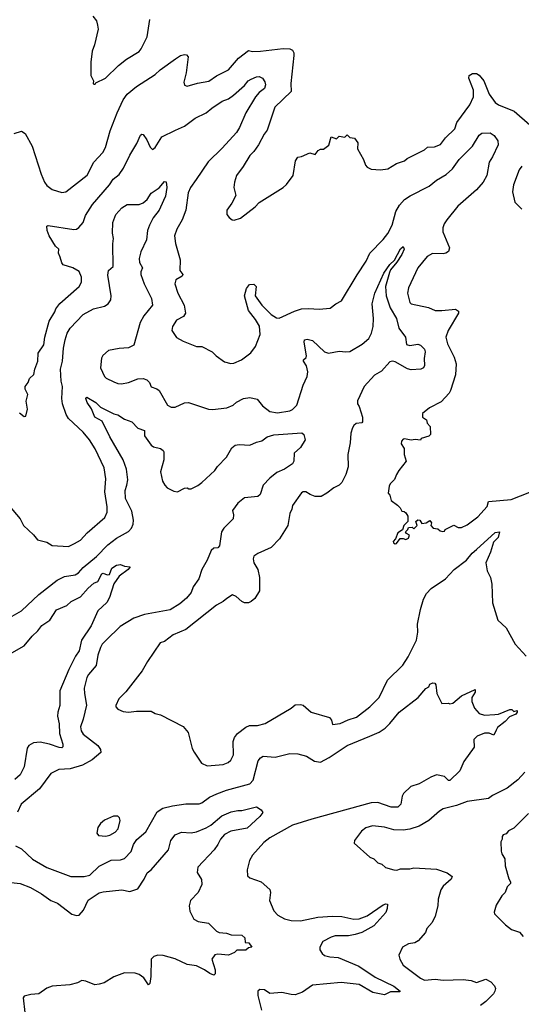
# Model space of a CAD drawing. Extents: x 1678431 to 1860718, y 384618 to 522882.
# Tile 420 of 473: x 1803590 to 1807350, y 480197 to 487573. Entities that reach past the tile are written whole.
import ezdxf

# ---------------------------------------------------------------- set-up
doc = ezdxf.new("R2010")
doc.units = 0

msp = doc.modelspace()

# ---------------------------------------------------------------- linework, layer by layer
at = {"layer": '0CON10XD'}
for points in [[(1804139.3, 487599.3), (1804166.7, 487565), (1804173.3, 487533.3), (1804178.3, 487501.7), (1804151.2, 487385), (1804133.6, 487336.4), (1804123.8, 487255), (1804123.8, 487155), (1804142.5, 487115), (1804140, 487095), (1804145, 487090), (1804155, 487090), (1804160, 487100), (1804233.8, 487135), (1804330.6, 487229.4), (1804391.7, 487278.3), (1804485, 487334), (1804502, 487355), (1804546.2, 487445), (1804566.2, 487575)], [(1803548.8, 486721.2), (1803605, 486738), (1803630.5, 486720.5), (1803684.3, 486625), (1803751.1, 486415), (1803775.8, 486355), (1803795, 486330.8), (1803835, 486300.8), (1803905, 486278.6), (1803935, 486282.5), (1804095, 486409.4), (1804145.4, 486504.6), (1804212.9, 486577.1), (1804234, 486616), (1804268.6, 486741.4), (1804321.8, 486875), (1804366.2, 486973.8), (1804395.7, 487015), (1804465, 487071.9), (1804606.9, 487163.1), (1804642.4, 487197.6), (1804759.1, 487280.9), (1804795, 487304), (1804825, 487313.3), (1804840.7, 487310.7), (1804853.9, 487293.9), (1804837.5, 487175), (1804821.2, 487105), (1804825, 487082.5), (1804845, 487076.2), (1804922.1, 487097.9), (1805006.9, 487113.1), (1805065, 487153.1), (1805155, 487197.8), (1805229.4, 487285), (1805305, 487341.8), (1805335, 487334.5), (1805395, 487337.3), (1805565, 487358.1), (1805614.3, 487354.3), (1805633.8, 487345), (1805644.2, 487325), (1805644.4, 487305), (1805621.5, 487095), (1805624.4, 487035.6), (1805503.3, 486916.7), (1805444.4, 486745), (1805421.9, 486715), (1805380, 486635), (1805344.6, 486585.4), (1805314.3, 486555), (1805265.4, 486474.6), (1805214.2, 486405), (1805199.2, 486355), (1805196.2, 486315), (1805210, 486255), (1805181.2, 486198.8), (1805143.8, 486146.2), (1805144.1, 486114.1), (1805160.5, 486090.5), (1805182.5, 486075), (1805198.3, 486071.7), (1805245, 486086.2), (1805355, 486172), (1805385.5, 486204.5), (1805564.4, 486315.6), (1805590.7, 486339.3), (1805639.2, 486405), (1805656.7, 486515), (1805675, 486542.5), (1805701.7, 486548.3), (1805765, 486576.7), (1805805, 486562.5), (1805827, 486593), (1805845, 486602.5), (1805867, 486603), (1805906.4, 486633.6), (1805923.6, 486696.4), (1805965, 486680), (1805985, 486700), (1806026.7, 486693.3), (1806045, 486710), (1806065, 486690), (1806100, 486685), (1806125, 486650), (1806122.5, 486605), (1806167, 486527), (1806183, 486483), (1806195, 486467.5), (1806225, 486452.5), (1806295, 486447.5), (1806350, 486455), (1806415, 486496.7), (1806473.6, 486516.4), (1806495, 486532.5), (1806625, 486597.5), (1806647, 486617), (1806699.3, 486620.7), (1806745, 486637.5), (1806783, 486687), (1806851.2, 486755), (1806867.9, 486802.1), (1806965.3, 486934.7), (1806991.5, 486995), (1806991.1, 487045), (1806956, 487135), (1806958.8, 487155), (1806985, 487169.2), (1807015, 487169.2), (1807035, 487158), (1807069.2, 487115), (1807110, 487015), (1807155, 486952.5), (1807178.8, 486935), (1807297.2, 486887.2), (1807414.6, 486784.6)], [(1804758.8, 486745), (1804825, 486775.7), (1804906, 486835), (1804988, 486875), (1805029.5, 486910.5), (1805108, 486962), (1805155, 486980.5), (1805192.5, 487007.5), (1805275, 487081.1), (1805303.3, 487115), (1805325, 487128.8), (1805365, 487146.2), (1805386.4, 487146.4), (1805410, 487135), (1805428.6, 487108.6), (1805432.5, 487085), (1805425, 487058), (1805385, 487026.5), (1805357.9, 486995), (1805285.3, 486874.7), (1805237.9, 486765), (1805215, 486729.2), (1805108.5, 486611.5), (1805001.9, 486508.1), (1804913.2, 486376.8), (1804871.1, 486315), (1804852.2, 486275), (1804835.7, 486145), (1804808.6, 486075), (1804768.8, 486005), (1804751.2, 485955), (1804757, 485897), (1804794.3, 485775), (1804790.6, 485695), (1804811.9, 485665), (1804807.3, 485652.7), (1804760.8, 485625), (1804754.2, 485595), (1804775.7, 485525), (1804823.8, 485435), (1804832.5, 485375), (1804819.3, 485350.7), (1804765, 485323.3), (1804736.2, 485275), (1804731.2, 485245), (1804765, 485193.3), (1804815, 485163.8), (1804915.8, 485125.8), (1804955, 485126), (1805034.1, 485084.1), (1805063.3, 485055), (1805125, 485011.2), (1805171.7, 484998.3), (1805195, 485000), (1805253.3, 485025), (1805321.7, 485078.3), (1805358.6, 485125), (1805391.9, 485215), (1805387.4, 485277.4), (1805358.2, 485328.2), (1805304.3, 485395), (1805276.2, 485505), (1805290.5, 485559.5), (1805311.7, 485588.3), (1805345, 485592.5), (1805362.5, 485575), (1805356.2, 485505), (1805404.3, 485434.3), (1805474.4, 485364.4), (1805515, 485338.8), (1805535, 485336.2), (1805650.6, 485389.4), (1805703.5, 485406.5), (1805755, 485410), (1805835.6, 485404.4), (1805918.3, 485411.7), (1805960, 485445), (1806003, 485467), (1806118.9, 485661.1), (1806186.5, 485765), (1806214.5, 485825), (1806315, 485926.7), (1806349.3, 485970.7), (1806382.9, 486032.9), (1806408.5, 486135), (1806436.8, 486183.2), (1806475.7, 486225), (1806516.7, 486253.3), (1806658.6, 486325), (1806715, 486372.2), (1806786.3, 486413.6), (1806834.2, 486455.8), (1806885, 486526.7), (1806983.6, 486626.4), (1807035, 486707.5), (1807055, 486723.1), (1807115.4, 486725.4), (1807145.8, 486705), (1807175, 486666.7), (1807175.5, 486634.5), (1807133.3, 486546.7), (1807110, 486505), (1807091.5, 486405), (1807064.3, 486355.7), (1807015, 486298.6), (1806875, 486175.8), (1806790.6, 486075), (1806772.2, 486045), (1806761.4, 486015), (1806761.4, 485985), (1806810.8, 485865), (1806803.2, 485836.8), (1806785, 485823.3), (1806765, 485818.5), (1806685, 485821.9), (1806645, 485799.2), (1806574.7, 485715.3), (1806504.5, 485565.5), (1806497.8, 485525), (1806514.5, 485455), (1806525, 485444.4), (1806655, 485417.1), (1806705, 485394.4), (1806755, 485393.5), (1806855.5, 485405.5), (1806878.8, 485388.8), (1806880, 485375), (1806800.6, 485245), (1806784.4, 485195), (1806795.7, 485145.7), (1806845.8, 485045), (1806860.8, 484995), (1806856.8, 484913.2), (1806818.8, 484795), (1806810, 484775), (1806749.3, 484710.7), (1806662.5, 484665), (1806608.3, 484621.7), (1806610, 484595), (1806640, 484575), (1806645, 484550), (1806667.5, 484525), (1806670, 484465), (1806657, 484453), (1806600, 484435), (1806595, 484422.5), (1806555, 484427.5), (1806525, 484423.3), (1806475, 484432.5), (1806465, 484430), (1806452.5, 484415), (1806450, 484395), (1806471.7, 484361.7), (1806473, 484317), (1806487.5, 484265), (1806432.5, 484195), (1806413.3, 484165), (1806400.7, 484129.3), (1806367.5, 484095), (1806360.7, 484079.3), (1806352.5, 484025), (1806365, 484010), (1806375, 483970), (1806422.5, 483935), (1806442.5, 483915), (1806455, 483890), (1806471.7, 483888.3), (1806485, 483880), (1806500, 483855), (1806500, 483815), (1806470, 483785), (1806459.3, 483750.7), (1806425, 483730), (1806407.5, 483685), (1806390, 483665), (1806392.5, 483655), (1806405, 483647.5), (1806415, 483650), (1806443, 483687), (1806465, 483687.5), (1806485, 483680), (1806505, 483690), (1806511.7, 483711.7), (1806490, 483725), (1806483, 483737), (1806500, 483755), (1806505, 483770), (1806531.7, 483771.7), (1806545, 483760), (1806570, 483785), (1806560, 483815), (1806575, 483827.5), (1806590, 483825), (1806605, 483800), (1806637, 483803), (1806665, 483822.5), (1806676.7, 483805), (1806673, 483783), (1806690, 483765), (1806725, 483760), (1806743, 483743), (1806758.3, 483738.3), (1806775, 483742.5), (1806780, 483755), (1806845, 483787.5), (1806877.7, 483767.7), (1806900.5, 483769.5), (1806945, 483790), (1807025, 483849.2), (1807093.1, 483925), (1807105, 483964), (1807275, 483979.6), (1807415, 484033.5)], [(1803588.3, 484628.3), (1803625, 484600), (1803636.7, 484603.3), (1803650, 484655), (1803638.1, 484715), (1803651.4, 484765), (1803632.5, 484805), (1803630.9, 484825), (1803653.1, 484855), (1803663.7, 484886.3), (1803697.5, 484915), (1803704.4, 484955), (1803726.5, 485015), (1803728.9, 485075), (1803772.2, 485137.8), (1803778.9, 485195), (1803811.5, 485315), (1803855, 485384), (1803862.3, 485407.7), (1803891.9, 485448.1), (1804036.7, 485575), (1804054.2, 485605.8), (1804054, 485645), (1804035, 485686.7), (1803987.5, 485715), (1803915.7, 485735.7), (1803905, 485752.5), (1803894.2, 485795), (1803882, 485825), (1803883.3, 485855), (1803857.6, 485877.6), (1803810.6, 485955), (1803795.8, 485995), (1803794.2, 486025.8), (1803805, 486031.2), (1803995, 486001.9), (1804015, 486004.4), (1804033.6, 486016.4), (1804066.2, 486053.8), (1804084.6, 486105.4), (1804135, 486187.5), (1804264.3, 486335), (1804291.9, 486378.1), (1804335, 486414.2), (1804368.8, 486461.2), (1804415, 486558), (1804469.4, 486645), (1804495, 486707.5), (1804505, 486716.7), (1804515, 486712.5), (1804543.2, 486673.2), (1804567.9, 486617.9), (1804585, 486600), (1804605, 486615.8), (1804655, 486695.6), (1804758.8, 486745)], [(1807354.3, 486475), (1807335, 486448), (1807290.8, 486335), (1807284.3, 486284.3), (1807302.5, 486205), (1807353.9, 486153.9)], [(1803510.7, 483930.7), (1803594.3, 483834.3), (1803618.8, 483785), (1803695, 483713.3), (1803725, 483676.7), (1803795, 483658), (1803835, 483633.8), (1803955, 483625.8), (1804001.3, 483648.7), (1804045, 483674.3), (1804095, 483729.4), (1804229.2, 483845), (1804245.7, 483885), (1804246.6, 483923.4), (1804228.1, 484035), (1804235.5, 484134.5), (1804223.1, 484215), (1804155, 484357.5), (1804113.1, 484425), (1804065, 484483.1), (1803955.6, 484585), (1803938.1, 484615), (1803910.6, 484695), (1803905.4, 484735), (1803910, 484825), (1803901.1, 484865), (1803896.1, 484955), (1803910.7, 485015), (1803918, 485112), (1803932, 485175), (1803946.2, 485223.8), (1803968.8, 485261.2), (1804065, 485365.5), (1804143.6, 485406.4), (1804225, 485426.9), (1804254.7, 485445.3), (1804274.5, 485475), (1804276.2, 485505), (1804251.7, 485658.3), (1804256.9, 485693.1), (1804292.2, 485725), (1804289.2, 485895), (1804294.2, 485935), (1804286.9, 485975), (1804288.6, 486055), (1804311.1, 486115), (1804356.3, 486163.7), (1804395, 486187.8), (1804485, 486188.5), (1804515, 486200.9), (1804545, 486226.9), (1804575.3, 486274.7), (1804635, 486312.5), (1804675, 486361.2), (1804687.7, 486357.7), (1804692.7, 486315), (1804682.2, 486252.2), (1804667.7, 486217.7), (1804635.4, 486145), (1804591.2, 486088.8), (1804562.1, 486035), (1804548.8, 485995), (1804541.1, 485925), (1804497.9, 485835), (1804486.2, 485785), (1804487.5, 485755), (1804512, 485715), (1804497.1, 485685), (1804498.6, 485665), (1804523.6, 485595), (1804577.5, 485485), (1804586.4, 485433.6), (1804520.4, 485355), (1804493.8, 485305), (1804445, 485134), (1804405, 485114.2), (1804335, 485111.1), (1804255, 485094), (1804212.6, 485057.4), (1804203.2, 485036.8), (1804195.8, 484965), (1804225, 484900), (1804237.7, 484887.7), (1804295, 484859.2), (1804325, 484848), (1804354.2, 484845.8)], [(1804354.2, 484845.8), (1804405, 484856), (1804476.8, 484883.2), (1804515, 484885.6), (1804543.3, 484875), (1804562.5, 484855), (1804575, 484823.8), (1804617.9, 484807.9), (1804636, 484795), (1804697.5, 484685), (1804725, 484669.2), (1804755, 484671.4), (1804825, 484701.9), (1804855, 484705.7), (1805005, 484656), (1805035, 484654), (1805143.9, 484666.1), (1805190, 484685), (1805215, 484708.6), (1805266.7, 484735), (1805315, 484741.9), (1805370.3, 484730.3), (1805410.3, 484680.3), (1805465, 484637.5), (1805521.7, 484628.3), (1805615, 484641.9), (1805636, 484654), (1805667.5, 484685), (1805715.4, 484834.6), (1805745, 484900), (1805749.6, 484935), (1805740, 484980), (1805717.8, 485015), (1805718.6, 485025), (1805737.3, 485042.7), (1805741.1, 485055), (1805722.1, 485157.9), (1805725, 485176), (1805745, 485180.6), (1805785, 485168.9), (1805874.2, 485085), (1805905, 485074.5), (1805985, 485090), (1806035, 485084.5), (1806065, 485088.2), (1806157.6, 485142.4), (1806206.3, 485183.7), (1806227.5, 485225), (1806238.9, 485275), (1806242.7, 485335), (1806232.1, 485445), (1806251.5, 485525), (1806320.3, 485675), (1806365, 485738.5), (1806399.5, 485770.5), (1806445, 485855.8), (1806465, 485873.3), (1806470.8, 485855), (1806454.2, 485815), (1806416.7, 485756.7), (1806370.4, 485699.6), (1806361.2, 485678.8), (1806332.9, 485575), (1806336.2, 485505), (1806367.9, 485415), (1806414.6, 485335), (1806432.6, 485262.6), (1806482, 485195), (1806489.7, 485139.7), (1806515, 485132.9), (1806575, 485142.9), (1806595, 485134.3), (1806624.5, 485105), (1806628.9, 485085), (1806621.2, 485035), (1806625, 484983.3), (1806615.9, 484964.1), (1806596.2, 484955), (1806525, 484949.7), (1806496.9, 484956.9), (1806405, 485009.5), (1806385, 485014.4), (1806365, 485010), (1806300.9, 484939.1), (1806250.7, 484909.3), (1806171.5, 484825), (1806123.3, 484716.7), (1806123.3, 484695), (1806134.7, 484675), (1806158.5, 484595), (1806159.1, 484560.9), (1806155, 484554.2), (1806113, 484547), (1806095, 484534.2), (1806084.4, 484515), (1806072.9, 484475), (1806067.3, 484402.7), (1806049.2, 484315), (1806052.7, 484222.7), (1806034, 484166), (1806003.7, 484106.3), (1805985, 484085.8), (1805945, 484066.2), (1805893.3, 484025), (1805849.7, 484000.3), (1805805, 484000.8), (1805767.5, 484015), (1805735, 484036.2), (1805715, 484036.2), (1805702.3, 484027.7), (1805635.7, 483934.3), (1805630.8, 483905), (1805616, 483875), (1805600, 483785), (1805537.5, 483685), (1805475, 483619.4), (1805375, 483574.2), (1805345.8, 483554.2), (1805340, 483535), (1805346.1, 483503.9), (1805374.2, 483455), (1805386.7, 483395), (1805387.1, 483295), (1805353.4, 483236.6), (1805325.4, 483214.6), (1805305, 483204.2), (1805274.3, 483204.3), (1805254.4, 483214.4), (1805212.3, 483252.3), (1805185, 483263.3), (1805142, 483238), (1805115, 483213.3), (1805065, 483186.2), (1804836.2, 483003.8), (1804741.2, 482965), (1804675, 482915.8), (1804643.8, 482905), (1804547.5, 482765), (1804509.2, 482695), (1804385, 482538.8), (1804333.8, 482485), (1804310, 482435), (1804310, 482425), (1804325, 482406.7), (1804365, 482390), (1804405, 482386), (1804465, 482394), (1804545, 482392.5), (1804575, 482392), (1804605, 482376.2), (1804645, 482366), (1804815, 482278), (1804853.6, 482233.6), (1804884.2, 482114.2), (1804898.8, 482085), (1804953.4, 482003.4), (1804995, 481982.9), (1805115, 481994.4), (1805152.4, 482007.6), (1805172, 482025), (1805192.5, 482065), (1805189.2, 482165), (1805199.2, 482195), (1805222, 482225), (1805285, 482273.3), (1805313.6, 482286.4), (1805373.9, 482286.1), (1805430.3, 482299.7), (1805625, 482416.2), (1805655, 482441.2), (1805695, 482443.3), (1805715, 482436.7), (1805775, 482386), (1805912.5, 482345), (1805926.2, 482325), (1805935, 482292.5), (1805991.2, 482301.2), (1806051.7, 482328.3), (1806115, 482346.9), (1806215, 482425.8), (1806284, 482495), (1806346, 482625), (1806461.4, 482738.6), (1806501.1, 482798.9), (1806564.2, 482925), (1806575.6, 482985), (1806571.9, 483045), (1806594.6, 483155), (1806617.3, 483232.7), (1806639.1, 483275), (1806675, 483311.5), (1806781.4, 483385), (1806847.5, 483455), (1806938.6, 483525), (1806982.3, 483577.7), (1807015, 483602.9), (1807155, 483732.5), (1807185.9, 483735.9), (1807175.7, 483695), (1807140.9, 483659.1), (1807118.1, 483585), (1807084.4, 483505), (1807094.4, 483444.4), (1807118, 483395), (1807128.8, 483345), (1807133.8, 483205), (1807173.9, 483073.9), (1807236.2, 483016.2), (1807304.4, 482894.4), (1807385.9, 482805.9)], [(1803535, 483104.4), (1803605, 483144.3), (1803735, 483266.5), (1803872, 483375), (1803925, 483401.1), (1804005, 483415.5), (1804031.1, 483428.9), (1804065, 483468.1), (1804165, 483550.5), (1804250.6, 483639.4), (1804315, 483689.2), (1804405, 483739.5), (1804428.2, 483765), (1804440.4, 483795), (1804443.1, 483825), (1804430.8, 483890.8), (1804383.4, 483985), (1804382.1, 484045), (1804393.7, 484086.3), (1804401.1, 484125), (1804391.5, 484205), (1804366.7, 484276.7), (1804265, 484448.6), (1804208.1, 484565), (1804152.9, 484595), (1804128.5, 484658.5), (1804095.8, 484705), (1804086.7, 484735), (1804094, 484746), (1804162, 484705), (1804195, 484670), (1804295, 484620), (1804325, 484613.8), (1804375, 484580), (1804430, 484560), (1804475, 484514.2), (1804525, 484496.7), (1804526.2, 484455), (1804575, 484386.7), (1804594.2, 484374.2), (1804645, 484360.8), (1804666.4, 484346.4), (1804671.4, 484335), (1804671.4, 484275), (1804645.8, 484185), (1804661.4, 484115), (1804677.1, 484085), (1804696, 484065), (1804745, 484042), (1804773.6, 484036.4), (1804825, 484063.1), (1804845, 484065.6), (1804857.7, 484057.7), (1804875, 484058), (1804925, 484084.2), (1804956, 484105), (1805051.9, 484195), (1805074.1, 484225.9), (1805141.1, 484295), (1805181.1, 484365), (1805205, 484385.6), (1805235, 484391.4), (1805314.2, 484385.8), (1805365, 484409.2), (1805405, 484418.9), (1805445, 484448.8), (1805495, 484463.8), (1805705, 484477.1), (1805720, 484465), (1805728.8, 484425), (1805695, 484368.8), (1805647.5, 484325), (1805646, 484266), (1805635, 484246.7), (1805574, 484205), (1805518.3, 484181.7), (1805465, 484138.9), (1805414.5, 484085), (1805393.7, 484016.3), (1805375, 484000), (1805275, 483990.6), (1805225, 483951.2), (1805186.2, 483895), (1805193.2, 483863.2), (1805189.4, 483835), (1805120.9, 483765), (1805103.1, 483736.9), (1805088.3, 483631.7), (1805075, 483617.1), (1805045, 483612.9), (1805025, 483596), (1804995.7, 483525), (1804956.7, 483455), (1804931.9, 483385), (1804890, 483325), (1804875, 483281.2), (1804840, 483240), (1804791.7, 483198.2), (1804718.3, 483151.7), (1804525, 483116.9), (1804445, 483090.5), (1804342.7, 483027.3), (1804239.4, 482925), (1804207.8, 482895), (1804195, 482868.8), (1804176.5, 482813.5), (1804163.6, 482735), (1804105, 482667.8), (1804092.5, 482645), (1804074.6, 482565), (1804075.4, 482525), (1804091.9, 482438.1), (1804067.1, 482332.9), (1804045.5, 482275), (1804050.5, 482245), (1804065, 482221.4), (1804175.4, 482135.4), (1804196, 482105), (1804197.9, 482082.1), (1804132.4, 482027.6), (1804061.6, 481988.4), (1803968.3, 481961.7), (1803882.9, 481957.1), (1803825, 481926.7), (1803739.8, 481810.2), (1803601.9, 481695), (1803573.9, 481636.1)], [(1803530.7, 482830.7), (1803625, 482882.5), (1803684.3, 482955), (1803726, 482994), (1803755.7, 483035), (1803815.7, 483075), (1803865, 483151.9), (1803943.8, 483185), (1803975, 483215.6), (1804045, 483248.6), (1804102.9, 483315), (1804145, 483350.8), (1804175.7, 483364.3), (1804205, 483422.5), (1804215, 483426.7), (1804245, 483413.8), (1804263.6, 483416.4), (1804282, 483465), (1804315, 483486.7), (1804345, 483492.5), (1804375, 483480), (1804417.5, 483475), (1804402.5, 483455), (1804336.8, 483403.2), (1804295, 483346.7), (1804262.9, 483245), (1804244, 483206), (1804176.6, 483143.4), (1804125, 483031.2), (1804054.7, 482925.3), (1804036, 482844), (1804009.4, 482805), (1803957.9, 482705), (1803890.5, 482545), (1803890.4, 482435), (1803875.5, 482385), (1803874.5, 482355), (1803887.3, 482297.3), (1803887.9, 482225), (1803913.1, 482145), (1803914, 482125), (1803905, 482119.4), (1803885, 482120.9), (1803815, 482146.1), (1803745, 482161.3), (1803695, 482155.3), (1803660, 482135), (1803645.4, 482114.6), (1803624.6, 481975), (1803594, 481916), (1803555, 481880.5)], [(1803560, 481385), (1803605, 481362.5), (1803687.5, 481285), (1803795, 481221.8), (1803973.4, 481153.4), (1804074.3, 481154.3), (1804115.3, 481164.7), (1804185, 481231.5), (1804275, 481275.5), (1804345, 481278.1), (1804375, 481290), (1804425, 481340.8), (1804444.4, 481395), (1804468.3, 481431.7), (1804535, 481488.8), (1804621.4, 481638.6), (1804663.8, 481665), (1804735, 481682.7), (1804835, 481699.5), (1804935, 481698.1), (1804955, 481705.7), (1805012.1, 481747.9), (1805066.7, 481773.3), (1805139.5, 481800.5), (1805315, 481847.8), (1805339.1, 481875), (1805378.4, 482021.6), (1805396, 482044), (1805415, 482055.5), (1805505, 482048.9), (1805615, 482075.5), (1805675, 482072.9), (1805738.8, 482055), (1805799.1, 482019.1), (1805845, 482011.9), (1805910.8, 482045), (1806044.7, 482135.3), (1806215.3, 482204.7), (1806284.1, 482235.9), (1806329.4, 482265), (1806365, 482300), (1806433.8, 482386.2), (1806576.2, 482495), (1806635, 482563.3), (1806656, 482574), (1806665, 482596), (1806686.2, 482606.2), (1806703, 482603), (1806710, 482590), (1806715.8, 482525), (1806755, 482450), (1806805, 482452.5), (1806815, 482447.5), (1806837.7, 482452.3), (1806902.2, 482507.8), (1807005, 482555.8), (1807004, 482535), (1806980, 482495), (1806979.2, 482465), (1806999.2, 482415), (1807035, 482376), (1807075, 482364.2), (1807152.7, 482367.3), (1807178.8, 482371.2), (1807265, 482406.2), (1807280, 482405), (1807295, 482390), (1807318.3, 482398.3), (1807320, 482385), (1807309.3, 482370.7), (1807260.7, 482349.3), (1807228.8, 482315), (1807170.3, 482269.7), (1807160.5, 482249.5), (1807145, 482212.5), (1807108.3, 482228.3), (1807075, 482228.8), (1807020, 482205), (1806995, 482180), (1806997, 482123), (1806919.2, 482015), (1806888.8, 481945), (1806815, 481873.3), (1806805, 481873.8), (1806775, 481904), (1806715, 481915.7), (1806671.7, 481898.3), (1806585, 481849.6), (1806522.4, 481827.6), (1806465.8, 481775), (1806457.1, 481755), (1806447.8, 481695), (1806425, 481672.9), (1806375, 481673.5), (1806275, 481708.2), (1806225, 481707.3), (1805780, 481585), (1805635, 481538.2), (1805465.9, 481444.1), (1805421.1, 481408.9), (1805335, 481314), (1805313.1, 481275), (1805294.2, 481205), (1805298.8, 481158.8), (1805315, 481144), (1805400, 481115), (1805465.8, 481055.8), (1805470, 481035), (1805463.3, 480975), (1805496.2, 480896.2), (1805524.2, 480865), (1805575, 480838.2), (1805625, 480824.6), (1805695, 480822.1), (1805825, 480849.1), (1805935, 480857.1), (1806005, 480853.8), (1806095, 480834.6), (1806135, 480836.5), (1806195, 480858.5), (1806315, 480942.2), (1806335, 480949.2), (1806346.4, 480946.4), (1806345.6, 480915), (1806334.4, 480885), (1806245, 480784.5), (1806155, 480735.4), (1806105, 480718.8), (1806055, 480710.8), (1805955, 480709.6), (1805925, 480700.9), (1805862.7, 480667.3), (1805840, 480625), (1805841.1, 480605), (1805856.9, 480576.9), (1805875, 480563.6), (1805915, 480552.1), (1805977.7, 480547.7), (1806133.1, 480483.1), (1806255, 480400.5), (1806395, 480333.3), (1806442.5, 480295), (1806440, 480290), (1806369.7, 480290.3), (1806325, 480268.8), (1806238, 480285), (1806135.8, 480345.8), (1805998.9, 480361.1), (1805785, 480339.5), (1805711.2, 480288.8), (1805655, 480268.7), (1805625, 480269.3), (1805555, 480284.4), (1805465, 480276.7), (1805425, 480306), (1805391.2, 480308.8), (1805376.2, 480295), (1805376.2, 480263.8), (1805403.1, 480153.1)], [(1807376.2, 481935), (1807325, 481878), (1807243.8, 481815), (1807135, 481760), (1807105, 481738), (1806945, 481715.6), (1806865, 481686.9), (1806765, 481660.6), (1806738, 481645), (1806656.4, 481573.6), (1806585, 481531.4), (1806515, 481508.1), (1806465, 481500.6), (1806395, 481503.3), (1806325, 481523.3), (1806235, 481534.3), (1806185, 481518.6), (1806152, 481495), (1806100, 481425), (1806097.5, 481405), (1806215, 481298.8), (1806245, 481286.2), (1806275, 481257.5), (1806305, 481246.7), (1806331.7, 481221.7), (1806395, 481203.8), (1806417.7, 481202.3), (1806445, 481211.2), (1806515, 481210.8), (1806545, 481218), (1806715, 481210), (1806795, 481181.4), (1806831.2, 481155), (1806824, 481135), (1806765, 481082.5), (1806747.5, 481055), (1806727.1, 480985), (1806724.3, 480935.7), (1806704.1, 480855.9), (1806680.9, 480809.1), (1806642, 480765), (1806631.2, 480735), (1806577.9, 480672.1), (1806551.4, 480658.6), (1806505, 480650), (1806458.8, 480625), (1806432, 480565), (1806440, 480535), (1806465, 480490.8), (1806595, 480393.1), (1806625, 480377.8), (1806705, 480385.6), (1806765, 480378.9), (1806915, 480382.7), (1806975, 480375.7), (1807015, 480360), (1807085, 480386.2), (1807122.5, 480365), (1807148.8, 480335), (1807155.7, 480315.7), (1807151.9, 480295), (1807141.9, 480275), (1807085, 480218.5), (1807045, 480186.9)], [(1803485, 481113.3), (1803595, 481103.1), (1803671.4, 481071.4), (1803754, 481025), (1803825, 480975.6), (1803873.6, 480953.6), (1803981.7, 480871.7), (1804015, 480862.5), (1804035, 480865.8), (1804067.6, 480902.4), (1804103.5, 480976.5), (1804185, 481031.5), (1804215, 481040), (1804355, 481053.5), (1804415, 481042.2), (1804475, 481060.8), (1804524.3, 481135), (1804547, 481183), (1804574.6, 481205.4), (1804705.3, 481354.7), (1804722.7, 481425), (1804755, 481465.7), (1804804.2, 481485.8), (1804875, 481482.2), (1804915, 481489.5), (1804989.1, 481519.1), (1805022.3, 481537.7), (1805105, 481608.6), (1805175, 481638.8), (1805225, 481650), (1805255, 481648), (1805365.6, 481675.6), (1805400, 481655), (1805412.5, 481635), (1805391.2, 481605), (1805295, 481517.1), (1805173.3, 481495), (1805125, 481469.2), (1805094.2, 481435), (1805075, 481393.8), (1805048, 481355), (1804924.4, 481225), (1804920.8, 481185), (1804952.1, 481132.1), (1804956.7, 481095), (1804928.1, 481035), (1804871.5, 480975), (1804860.9, 480935), (1804864.6, 480894.6), (1804895, 480834), (1804927.3, 480817.3), (1805005.7, 480805.7), (1805064.2, 480744.2), (1805085, 480736), (1805140.6, 480730.6), (1805175, 480717.1), (1805255, 480713.8), (1805278.8, 480695), (1805280.7, 480660.7), (1805308.3, 480658.3), (1805330, 480625), (1805305, 480620), (1805285, 480603.3), (1805218.3, 480601.7), (1805200, 480585), (1805155, 480566), (1805075, 480572), (1805052.7, 480567.3), (1805031.2, 480535), (1805055.6, 480455), (1805054.2, 480425.8), (1805045, 480416.2), (1805015, 480426.5), (1804976, 480456), (1804915, 480485.5), (1804845, 480495.7), (1804755, 480538.1), (1804665, 480561.9), (1804625.8, 480564.2), (1804595, 480556), (1804576, 480535), (1804574.3, 480405), (1804565, 480352.5), (1804555, 480343.3), (1804520, 480395), (1804485, 480421.1), (1804455, 480430.5), (1804375, 480432.5), (1804295, 480403.5), (1804223.1, 480356.9), (1804185, 480348.1)], [(1804235, 481456), (1804265, 481464.3), (1804305, 481486), (1804327.9, 481512.1), (1804343.1, 481575), (1804337.5, 481595), (1804325, 481605.8), (1804294.3, 481605.7), (1804225, 481577.5), (1804195, 481551.2), (1804175, 481522.5), (1804169.3, 481479.3), (1804181.2, 481461.2), (1804235, 481456)], [(1807403.2, 481626.8), (1807292.7, 481517.3), (1807253.9, 481496.1), (1807236.4, 481473.6), (1807215, 481467.5), (1807207.5, 481455), (1807206.7, 481435), (1807197, 481413), (1807198.8, 481345), (1807203.8, 481325), (1807227.5, 481287.5), (1807230, 481235), (1807256.4, 481136.4), (1807270, 481115), (1807267.7, 481102.3), (1807245, 481077.5), (1807228.8, 481035), (1807205, 481010), (1807160.3, 480939.7), (1807146.4, 480886.4), (1807148.8, 480875), (1807231.4, 480791.4), (1807277.3, 480757.3), (1807336.3, 480736.3), (1807364.4, 480704.4)], [(1804185, 480348.1), (1804153.4, 480343.4), (1804085, 480370.6), (1804055, 480374.2), (1804022.4, 480357.6), (1803965, 480343.3), (1803835, 480332.2), (1803795, 480316.7), (1803735, 480275.6), (1803675, 480271.4), (1803625, 480258.8), (1803617.5, 480245), (1803627.8, 480135)]]:
    msp.add_lwpolyline(points, dxfattribs=at)

doc.saveas('drawing.dxf')
